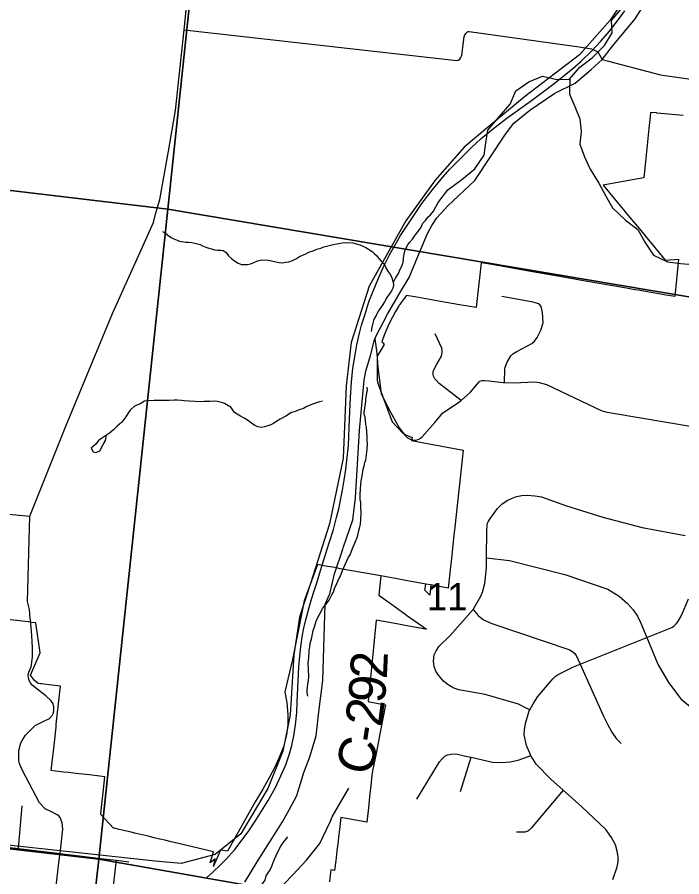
# Model space of a CAD drawing. Extents: x 0 to 34, y 0 to 22.
# Drawn here: x 3.782 to 4.294, y 18.905 to 19.568 of the extents above; entities that cross this region are included whole.
import ezdxf

# ---------------------------------------------------------------- set-up
doc = ezdxf.new("R2010")
doc.units = 0
for name, color, linetype in [('GM_X_City_Street', 7, 'Continuous'), ('GM_X_Corporation', 7, 'Continuous'), ('GM_X_County_Road', 7, 'Continuous'), ('GM_X_County_Road_Text', 7, 'Continuous'), ('GM_X_Minor_Lake', 7, 'Continuous'), ('GM_X_Minor_River', 7, 'Continuous'), ('GM_X_Rail_Line', 7, 'Continuous'), ('GM_X_Section', 7, 'Continuous'), ('GM_X_Section_Text', 7, 'Continuous'), ('GM_X_Township_Road', 7, 'Continuous')]:
    doc.layers.add(name, color=color, linetype=linetype)

msp = doc.modelspace()

# ---------------------------------------------------------------- linework, layer by layer
at = {"layer": 'GM_X_City_Street'}
for p, q in [((4.12364, 18.97068), (4.13178, 18.99715)), ((3.78276, 18.92686), (3.78565, 18.95963)), ((3.85424, 18.8845), (3.85818, 18.91776))]:
    msp.add_line(p, q, dxfattribs=at)
for points in [[(4.29523, 19.4922), (4.27528, 19.49419), (4.27473, 19.49424), (4.27009, 19.49467), (4.26977, 19.49141), (4.26885, 19.48223), (4.26732, 19.46679), (4.26507, 19.44425), (4.24908, 19.44131), (4.23353, 19.43846), (4.25543, 19.41209), (4.26149, 19.40481), (4.26935, 19.39534), (4.26987, 19.39472), (4.28146, 19.38077), (4.2918, 19.38153), (4.2888, 19.35254), (4.28075, 19.35396), (4.28058, 19.35399), (4.26063, 19.3574), (4.25683, 19.35806), (4.25163, 19.35897), (4.22007, 19.36447), (4.22008, 19.36452), (4.19701, 19.36861), (4.18709, 19.37037), (4.17475, 19.37252), (4.15516, 19.37595), (4.1432, 19.37804), (4.13939, 19.37871), (4.13635, 19.35107), (4.13558, 19.34407), (4.12279, 19.3463), (4.10825, 19.34882), (4.08834, 19.35233), (4.08181, 19.35348), (4.08016, 19.35106), (4.07784, 19.34792), (4.07677, 19.34657), (4.07638, 19.34607), (4.07606, 19.34553), (4.07348, 19.34119), (4.07106, 19.33675), (4.06882, 19.33223), (4.06678, 19.32771), (4.06479, 19.32274), (4.06298, 19.31771), (4.06373, 19.31681), (4.06479, 19.31553), (4.05921, 19.30661), (4.05936, 19.28777), (4.06015, 19.28504), (4.07093, 19.25599), (4.07928, 19.247), (4.08481, 19.24425), (4.08623, 19.24404), (4.08584, 19.24165), (4.12561, 19.23411), (4.12482, 19.22688), (4.1212, 19.1936), (4.11914, 19.17471), (4.11848, 19.1686), (4.11653, 19.15069), (4.11533, 19.13955), (4.11406, 19.12769), (4.10078, 19.1301), (4.09996, 19.12211), (4.096, 19.12613), (4.09685, 19.13082), (4.08141, 19.13359), (4.07335, 19.13503), (4.06204, 19.13712), (4.06053, 19.12211), (4.07024, 19.1152), (4.07893, 19.10901), (4.0806, 19.10783), (4.08189, 19.10691), (4.09033, 19.1009), (4.09732, 19.09592), (4.09669, 19.09602), (4.08098, 19.09886), (4.07573, 19.09979), (4.06882, 19.10107), (4.0586, 19.10292), (4.05623, 19.07933), (4.05362, 19.05341), (4.05228, 19.04008), (4.05875, 19.0389), (4.0657, 19.03767), (4.06184, 19.01772), (4.05845, 19.00014), (4.05581, 18.98661), (4.05517, 18.98333), (4.05433, 18.97525), (4.0535, 18.9671), (4.05346, 18.96672), (4.05257, 18.95826), (4.0514, 18.94717), (4.04254, 18.94875), (4.0411, 18.94901), (4.03983, 18.94924), (4.03136, 18.95077), (4.03023, 18.94134), (4.02955, 18.93569), (4.02912, 18.93215), (4.02826, 18.92492), (4.02735, 18.91737), (4.02645, 18.9099), (4.02505, 18.91013), (4.02483, 18.91017), (4.0236, 18.91037), (4.02315, 18.90623), (4.0226, 18.90111)], [(4.15755, 19.28633), (4.15775, 19.29669), (4.15806, 19.2981), (4.1595, 19.30206), (4.16228, 19.30674), (4.16402, 19.30846), (4.16712, 19.31022), (4.17867, 19.31638), (4.18076, 19.31826), (4.18279, 19.32103), (4.18559, 19.32665), (4.18727, 19.33231), (4.18672, 19.34031), (4.18571, 19.3449), (4.18481, 19.34611), (4.18368, 19.34705), (4.17954, 19.3483), (4.15555, 19.35255)], [(4.05756, 19.32028), (4.0591, 19.3087), (4.05984, 19.29804), (4.06248, 19.27784), (4.06776, 19.26671), (4.07619, 19.25132), (4.081, 19.24533), (4.08277, 19.24365), (4.08475, 19.24259), (4.08731, 19.24193), (4.08948, 19.24192), (4.09194, 19.24294), (4.0939, 19.2443), (4.10381, 19.25549), (4.10985, 19.26287), (4.12357, 19.27202), (4.12398, 19.27238), (4.13116, 19.27885), (4.13665, 19.28536), (4.13801, 19.28687), (4.13841, 19.28722), (4.1392, 19.28761), (4.14028, 19.28791), (4.14116, 19.28793), (4.14184, 19.28789), (4.14536, 19.28752), (4.15642, 19.28636), (4.15755, 19.28633), (4.16495, 19.28613), (4.18073, 19.28686), (4.18432, 19.28638), (4.18978, 19.28472), (4.23194, 19.26478), (4.23551, 19.26354), (4.23967, 19.26286), (4.36931, 19.24111)], [(4.12398, 19.27238), (4.10724, 19.28557), (4.10446, 19.28831), (4.10384, 19.28909), (4.1032, 19.29014), (4.10281, 19.29107), (4.10248, 19.29216), (4.10239, 19.29409), (4.10259, 19.29509), (4.10297, 19.29614), (4.10536, 19.30045), (4.10886, 19.30664), (4.10917, 19.30777), (4.10936, 19.30956), (4.10937, 19.31099), (4.10911, 19.31271), (4.1041, 19.32387)], [(4.17699, 19.03378), (4.17326, 19.03551), (4.16839, 19.03812), (4.14258, 19.04565), (4.12236, 19.04923), (4.11912, 19.05031), (4.11653, 19.05147), (4.11334, 19.05349), (4.11039, 19.05601), (4.10672, 19.06048), (4.10461, 19.06363), (4.10321, 19.06725), (4.10277, 19.0714), (4.10335, 19.07616), (4.10469, 19.07917), (4.10714, 19.0829), (4.11533, 19.09085), (4.13332, 19.11106), (4.13933, 19.12139), (4.14058, 19.12459), (4.14244, 19.13119), (4.14353, 19.14333), (4.1436, 19.15093), (4.1438, 19.17212), (4.14416, 19.17633), (4.14447, 19.17769), (4.14499, 19.17891), (4.14666, 19.18164), (4.15199, 19.18911), (4.15581, 19.19277), (4.15995, 19.19555), (4.16294, 19.1969), (4.16687, 19.1984), (4.17083, 19.19915), (4.17487, 19.19933), (4.1808, 19.19891), (4.18604, 19.19808), (4.20465, 19.19132), (4.23327, 19.18238), (4.26363, 19.17454), (4.29687, 19.16814)], [(4.1436, 19.15093), (4.16134, 19.14894), (4.20416, 19.1383), (4.23708, 19.12696), (4.24585, 19.12141), (4.25199, 19.116), (4.2567, 19.11103), (4.2601, 19.10606), (4.26276, 19.10062), (4.2673, 19.0896), (4.27576, 19.0691), (4.28392, 19.05481), (4.29345, 19.0422), (4.30255, 19.03474)], [(4.24112, 18.90286), (4.24442, 18.91266), (4.24509, 18.91653), (4.24514, 18.92045), (4.24439, 18.92465), (4.24298, 18.92962), (4.23995, 18.9354), (4.23571, 18.94141), (4.21721, 18.95902), (4.20279, 18.97169), (4.19311, 18.9802), (4.18185, 18.9919), (4.17803, 18.99809), (4.1778, 18.99861), (4.17446, 19.00636), (4.17278, 19.01458), (4.17283, 19.01846), (4.17359, 19.02331), (4.17651, 19.03293), (4.17699, 19.03378), (4.17959, 19.03838), (4.18326, 19.04416), (4.19354, 19.05623), (4.1949, 19.05774), (4.19655, 19.05938), (4.19879, 19.06103), (4.21083, 19.06701), (4.21576, 19.06898), (4.2673, 19.0896), (4.28662, 19.09733), (4.28832, 19.09854), (4.28982, 19.10004), (4.29124, 19.10169), (4.29389, 19.10645), (4.29937, 19.11943)], [(4.13332, 19.11106), (4.13721, 19.10643), (4.1413, 19.10328), (4.14767, 19.10026), (4.20787, 19.08005), (4.2105, 19.07825), (4.21164, 19.07715), (4.21271, 19.07571), (4.21576, 19.06898), (4.23384, 19.02896), (4.23695, 19.02268), (4.24029, 19.01645), (4.24362, 19.01159), (4.24751, 19.00787)], [(4.08987, 18.96492), (4.10737, 18.99373), (4.10934, 18.9961), (4.11147, 18.998), (4.11352, 18.99897), (4.11626, 18.99958), (4.11939, 18.9998), (4.1212, 18.99964), (4.12743, 18.99814), (4.13178, 18.99715), (4.14819, 18.99341), (4.15558, 18.99302), (4.16224, 18.9936), (4.16893, 18.99514), (4.1778, 18.99861)], [(4.20279, 18.97169), (4.17813, 18.94242), (4.17637, 18.94076), (4.17554, 18.94018), (4.17479, 18.9399), (4.17311, 18.93951), (4.17148, 18.93943), (4.16684, 18.93949)], [(3.45508, 18.96348), (3.47344, 18.96219), (3.50536, 18.95994), (3.54071, 18.95577), (3.58611, 18.95041), (3.62013, 18.94639), (3.65303, 18.94251), (3.6764, 18.93969), (3.70726, 18.93597), (3.75243, 18.93052), (3.76309, 18.92923), (3.78276, 18.92686), (3.81319, 18.92319), (3.81473, 18.923), (3.85298, 18.91839), (3.85345, 18.91833)], [(3.85345, 18.91833), (3.85818, 18.91776), (3.8679, 18.91659)]]:
    msp.add_lwpolyline(points, dxfattribs=at)
at = {"layer": 'GM_X_Corporation'}
msp.add_lwpolyline([(4.29523, 19.4922), (4.27528, 19.49419), (4.27473, 19.49424), (4.27009, 19.49467), (4.26977, 19.49141), (4.26885, 19.48223), (4.26732, 19.46679), (4.26507, 19.44425), (4.24908, 19.44131), (4.23353, 19.43846), (4.25543, 19.41209), (4.26149, 19.40481), (4.26935, 19.39534), (4.26987, 19.39472), (4.28146, 19.38077), (4.2918, 19.38153), (4.2888, 19.35254), (4.28075, 19.35396), (4.28058, 19.35399), (4.26063, 19.3574), (4.25683, 19.35806), (4.25163, 19.35897), (4.22007, 19.36447), (4.22008, 19.36452), (4.19701, 19.36861), (4.17475, 19.37252), (4.15516, 19.37595), (4.1432, 19.37804), (4.13939, 19.37871), (4.13635, 19.35107), (4.13558, 19.34407), (4.12279, 19.3463), (4.10825, 19.34882), (4.08834, 19.35233), (4.08181, 19.35348), (4.08016, 19.35106), (4.07784, 19.34792), (4.07677, 19.34657), (4.07638, 19.34607), (4.07606, 19.34553), (4.07348, 19.34119), (4.07106, 19.33675), (4.06882, 19.33223), (4.06678, 19.32771), (4.06479, 19.32274), (4.06298, 19.31771), (4.06373, 19.31681), (4.06479, 19.31553), (4.05921, 19.30661), (4.05936, 19.28777), (4.06015, 19.28504), (4.07093, 19.25599), (4.07928, 19.247), (4.08481, 19.24425), (4.08623, 19.24404), (4.08584, 19.24165), (4.12561, 19.23411), (4.12482, 19.22688), (4.1212, 19.1936), (4.11914, 19.17471), (4.11848, 19.1686), (4.11653, 19.15069), (4.11533, 19.13955), (4.11406, 19.12769), (4.10078, 19.1301), (4.09685, 19.13082), (4.08141, 19.13359), (4.07335, 19.13503), (4.06204, 19.13712), (4.06203, 19.13706), (4.03968, 19.14108), (4.03081, 19.14267), (4.02797, 19.14319), (4.02501, 19.14372), (4.02102, 19.14444), (4.01331, 19.14583), (4.00314, 19.11784), (3.99684, 19.08674), (3.994, 19.0727), (3.98807, 19.04773), (3.98869, 19.04461), (3.98955, 19.03949), (3.9903, 19.03002), (3.99035, 19.02214), (3.9895, 19.01442), (3.98699, 19.00523), (3.98382, 18.99692), (3.98022, 18.98911), (3.97633, 18.98175), (3.97113, 18.97263), (3.96526, 18.96276), (3.94385, 18.92462), (3.9386, 18.92547), (3.93312, 18.91314), (3.93299, 18.913), (3.93427, 18.91894), (3.9306, 18.91574), (3.93304, 18.92412), (3.90598, 18.93061), (3.90039, 18.93195), (3.89561, 18.9331), (3.89331, 18.93365), (3.89324, 18.93366), (3.89177, 18.93401), (3.88735, 18.93507), (3.88268, 18.93619), (3.87801, 18.93731), (3.87354, 18.93837), (3.86866, 18.93954), (3.86486, 18.94045), (3.86029, 18.94154), (3.85657, 18.94243), (3.85601, 18.94257), (3.84624, 18.95305), (3.84632, 18.95375), (3.84835, 18.97243), (3.8494, 18.98213), (3.83741, 18.9835), (3.82915, 18.98444), (3.82106, 18.98536), (3.81744, 18.98578), (3.81541, 18.98601), (3.81116, 18.98649), (3.80798, 18.98685), (3.81009, 19.00629), (3.81163, 19.02047), (3.81184, 19.02244), (3.8126, 19.02943), (3.81507, 19.0521), (3.80848, 19.05285), (3.80057, 19.05375), (3.79962, 19.05386), (3.79792, 19.05405), (3.79509, 19.05641), (3.79188, 19.06052), (3.7994, 19.07786), (3.796, 19.10095), (3.79293, 19.10127), (3.7905, 19.10156), (3.79005, 19.10162), (3.76977, 19.10403)], dxfattribs=at)
at = {"layer": 'GM_X_County_Road'}
for points in [[(3.79146, 19.18305), (3.81918, 19.25258), (3.8552, 19.3396), (3.88672, 19.40981), (3.88836, 19.41604), (3.89162, 19.42756), (3.8984, 19.46484), (3.90375, 19.49625), (3.91046, 19.55847), (3.91791, 19.63213), (3.92958, 19.72684), (3.95203, 19.92145)], [(4.03309, 19.15865), (4.04046, 19.18044), (4.04268, 19.1973), (4.04576, 19.24929), (4.04935, 19.28797), (4.05062, 19.29497), (4.05427, 19.30705), (4.05756, 19.32028), (4.06722, 19.33908), (4.07742, 19.35616), (4.08389, 19.36723), (4.09065, 19.38343), (4.09802, 19.40132), (4.10147, 19.40749), (4.10544, 19.41323), (4.11392, 19.42268), (4.13458, 19.44208), (4.1582, 19.47796), (4.16462, 19.48639), (4.17714, 19.49643), (4.19636, 19.5094), (4.21189, 19.51729), (4.22422, 19.52771), (4.23272, 19.53536), (4.24088, 19.54566), (4.25835, 19.56683), (4.26323, 19.57453)], [(3.91046, 19.55847), (4.12066, 19.53468), (4.12185, 19.53502), (4.12296, 19.53578), (4.12392, 19.53701), (4.12453, 19.5386), (4.1265, 19.5532), (4.12702, 19.55455), (4.12807, 19.55583), (4.12898, 19.55673), (4.12952, 19.55698), (4.13018, 19.55713), (4.21505, 19.54536), (4.22451, 19.54367), (4.2296, 19.54149), (4.23272, 19.53536), (4.27771, 19.52373), (4.35139, 19.51311), (4.387, 19.5083), (4.38847, 19.50523), (4.39071, 19.5022), (4.39233, 19.50102), (4.39373, 19.50028), (4.39688, 19.49904)], [(3.74435, 19.1872), (3.74484, 19.1872), (3.75029, 19.18696), (3.79146, 19.18305)], [(3.79186, 19.10356), (3.79182, 19.10406), (3.79122, 19.11105), (3.78964, 19.11735), (3.79146, 19.18305)], [(3.9572, 18.90074), (3.96687, 18.91654), (3.98626, 18.94749), (3.99136, 18.95651), (3.99727, 18.9676), (4.00274, 18.98535), (4.00733, 18.99741), (4.0122, 19.01384), (4.01427, 19.03223), (4.01739, 19.05629), (4.01909, 19.11534), (4.02285, 19.12324), (4.02637, 19.13875), (4.03277, 19.1577), (4.03309, 19.15865)], [(3.81415, 18.91816), (3.81432, 18.91962), (3.81473, 18.923), (3.81702, 18.94182), (3.81635, 18.94659), (3.81491, 18.95061), (3.81382, 18.95204), (3.81248, 18.95275), (3.80816, 18.95512), (3.80326, 18.9573), (3.79899, 18.96214), (3.78837, 18.98211), (3.78525, 18.98807), (3.78331, 18.99299), (3.78293, 18.99553), (3.78293, 19.00032), (3.78306, 19.00236), (3.7845, 19.00822), (3.78544, 19.01017), (3.78822, 19.01423), (3.79471, 19.02098), (3.79558, 19.02167), (3.80229, 19.02515), (3.80669, 19.02715), (3.8088, 19.02929), (3.80963, 19.03146), (3.80996, 19.03334), (3.8099, 19.03601), (3.80938, 19.03836), (3.8079, 19.04061), (3.80381, 19.04469), (3.79819, 19.04898), (3.79314, 19.05288), (3.79181, 19.05478), (3.79057, 19.0573), (3.79027, 19.06019), (3.79068, 19.06281), (3.79246, 19.06695), (3.79355, 19.07434), (3.7935, 19.08156), (3.79293, 19.09107), (3.79186, 19.10356)], [(3.80272, 18.82153), (3.80661, 18.85604), (3.81062, 18.88909), (3.81415, 18.91816)]]:
    msp.add_lwpolyline(points, dxfattribs=at)
at = {"layer": 'GM_X_Minor_Lake'}
for points in [[(3.85048, 19.24561), (3.84438, 19.2415), (3.84223, 19.23869), (3.83875, 19.23572), (3.84041, 19.23284), (3.84229, 19.23223), (3.84536, 19.23369), (3.84812, 19.23838), (3.8497, 19.24158)], [(3.8497, 19.24158), (3.85048, 19.24561)]]:
    msp.add_lwpolyline(points, dxfattribs=at)
at = {"layer": 'GM_X_Minor_River'}
for points in [[(4.10643, 19.42507), (4.11388, 19.435), (4.12455, 19.4428), (4.13465, 19.45117), (4.14183, 19.46163), (4.14299, 19.47114), (4.14454, 19.48103), (4.15347, 19.4913), (4.16175, 19.501), (4.16632, 19.51127), (4.17623, 19.51812), (4.18671, 19.52249), (4.19681, 19.52021), (4.20729, 19.52002), (4.21567, 19.52953), (4.2252, 19.53676), (4.23472, 19.54627), (4.24063, 19.55616), (4.24006, 19.56566), (4.24825, 19.57536)], [(4.20779, 19.52059), (4.20767, 19.5088), (4.21186, 19.4991), (4.21568, 19.48959), (4.21663, 19.47989), (4.21568, 19.47019), (4.21911, 19.4603), (4.22369, 19.45079), (4.23036, 19.44014), (4.23531, 19.43063), (4.24084, 19.42093), (4.25075, 19.41141), (4.26028, 19.40438), (4.26581, 19.39449), (4.27248, 19.38459), (4.28315, 19.37946), (4.29325, 19.37813), (4.30278, 19.37736)], [(4.07184, 19.36266), (4.07213, 19.36432), (4.07356, 19.36673), (4.07579, 19.37044), (4.07706, 19.37381), (4.07872, 19.37716), (4.0796, 19.38035), (4.07968, 19.38225), (4.08017, 19.38527), (4.08064, 19.38753), (4.08129, 19.38959), (4.08292, 19.39238), (4.08414, 19.39423), (4.08652, 19.39698), (4.08813, 19.39919), (4.08973, 19.40122), (4.09134, 19.40343), (4.09315, 19.40602), (4.0946, 19.40918), (4.09659, 19.41138), (4.09839, 19.41378), (4.10037, 19.4156), (4.10276, 19.41854), (4.10643, 19.42507)], [(3.89371, 19.4029), (3.89594, 19.40167), (3.89797, 19.40006), (3.90056, 19.39824), (3.90241, 19.39703), (3.90503, 19.39597), (3.9069, 19.39532), (3.91181, 19.39455), (3.9139, 19.39446), (3.91636, 19.39417), (3.91976, 19.39365), (3.92276, 19.39276), (3.92462, 19.39173), (3.92724, 19.39067), (3.92949, 19.38982), (3.93156, 19.38936), (3.93381, 19.38869), (3.93627, 19.3884), (3.93874, 19.3883), (3.94063, 19.38803), (3.94285, 19.38661), (3.94465, 19.38406), (3.94722, 19.38167), (3.94999, 19.37966), (3.95221, 19.37824), (3.95465, 19.37738), (3.9594, 19.37737), (3.9617, 19.37784), (3.96363, 19.37871), (3.96692, 19.38009), (3.97075, 19.38089), (3.9753, 19.3807), (3.97775, 19.38022), (3.98114, 19.37931), (3.98378, 19.37882), (3.98643, 19.37871), (3.98872, 19.379), (3.99121, 19.37928), (3.9939, 19.3803), (3.99702, 19.38208), (3.99954, 19.38349), (4.00418, 19.38558), (4.0067, 19.3868), (4.00997, 19.38781), (4.01268, 19.38903), (4.01595, 19.39003), (4.01827, 19.39107), (4.02344, 19.39219), (4.02536, 19.39268), (4.02824, 19.39332), (4.03244, 19.39391), (4.0353, 19.39417), (4.04061, 19.39395), (4.04588, 19.39259), (4.05055, 19.39049), (4.05537, 19.38744), (4.05719, 19.38547), (4.05904, 19.38406), (4.06047, 19.38191), (4.06248, 19.37993), (4.06431, 19.37814), (4.06537, 19.376), (4.06661, 19.37367), (4.06804, 19.37133), (4.06948, 19.36937), (4.07053, 19.36705), (4.07172, 19.36358), (4.07201, 19.36129), (4.07135, 19.35903), (4.07032, 19.35699), (4.0667, 19.35182), (4.06486, 19.34847), (4.06364, 19.34643), (4.06202, 19.34403), (4.0602, 19.34125), (4.05855, 19.3379), (4.05733, 19.33586), (4.0565, 19.334), (4.05586, 19.33212), (4.05558, 19.33004), (4.05491, 19.32741), (4.05465, 19.32552)], [(4.00596, 19.04436), (4.00531, 19.04705), (4.00539, 19.04914), (4.00565, 19.05103), (4.00596, 19.05387), (4.00624, 19.05632), (4.00656, 19.05954), (4.00639, 19.06487), (4.00621, 19.07001), (4.00654, 19.07361), (4.00677, 19.0793), (4.00746, 19.0825), (4.00776, 19.08515), (4.00864, 19.08835), (4.01004, 19.09494), (4.01091, 19.09776), (4.01222, 19.10207), (4.01348, 19.10506), (4.01511, 19.10784), (4.01737, 19.11212), (4.02077, 19.11635), (4.02237, 19.11838), (4.02443, 19.12247), (4.02565, 19.12451), (4.02674, 19.12808), (4.02757, 19.12994), (4.02945, 19.13424), (4.03068, 19.13647), (4.03257, 19.14114), (4.03466, 19.14581), (4.03716, 19.15159), (4.03838, 19.15344), (4.04028, 19.15831), (4.04258, 19.16372), (4.04384, 19.16671), (4.04429, 19.16859), (4.0452, 19.17216), (4.04588, 19.17499), (4.04634, 19.17706), (4.04667, 19.18066), (4.04686, 19.1854), (4.04667, 19.19035), (4.04661, 19.19377), (4.04632, 19.19607), (4.04628, 19.19968), (4.04646, 19.20442), (4.04708, 19.21048), (4.04736, 19.21275), (4.04813, 19.21766), (4.04858, 19.21954), (4.04924, 19.22179), (4.04992, 19.22461), (4.05056, 19.22649), (4.05137, 19.23254), (4.05164, 19.23462), (4.05181, 19.23898), (4.05171, 19.24126), (4.0516, 19.24317), (4.05168, 19.24526), (4.05141, 19.24793), (4.05118, 19.25174), (4.05069, 19.25385), (4.04996, 19.25958), (4.04929, 19.26189), (4.04937, 19.26379), (4.04984, 19.26624), (4.05012, 19.26851), (4.05062, 19.27134), (4.05069, 19.27324), (4.05095, 19.27512), (4.05145, 19.27815), (4.05173, 19.28041), (4.05163, 19.2827)], [(4.0172, 19.27197), (4.01489, 19.2713), (4.00951, 19.26963), (4.00467, 19.26755), (4.00253, 19.26611), (3.99926, 19.26511), (3.99559, 19.26374), (3.99329, 19.26308), (3.989, 19.26021), (3.98454, 19.25793), (3.98123, 19.25598), (3.97928, 19.25473), (3.97734, 19.25367), (3.97426, 19.25266), (3.97234, 19.25216), (3.97023, 19.25168), (3.96721, 19.25219), (3.96496, 19.25304), (3.96237, 19.25486), (3.95924, 19.25727), (3.95682, 19.2587), (3.95404, 19.26034), (3.95143, 19.26178), (3.9494, 19.26319), (3.94778, 19.26535), (3.94633, 19.26731), (3.94169, 19.27016), (3.93925, 19.27083), (3.93606, 19.27173), (3.93397, 19.27181), (3.93016, 19.27159), (3.9256, 19.27159), (3.9237, 19.27148), (3.91421, 19.27187), (3.91042, 19.27222), (3.90853, 19.2723), (3.90531, 19.27262), (3.90284, 19.27254), (3.89884, 19.27251), (3.89656, 19.27242), (3.89295, 19.27238), (3.88725, 19.27242), (3.88192, 19.27208), (3.88, 19.27177), (3.87651, 19.26983), (3.87225, 19.26792), (3.86891, 19.26501), (3.86751, 19.26317), (3.86547, 19.25984), (3.86228, 19.25579), (3.85873, 19.2527), (3.85634, 19.24995), (3.85282, 19.24725), (3.85048, 19.24561)], [(3.94968, 18.87449), (3.95149, 18.87708), (3.9531, 18.87948), (3.95589, 18.8826), (3.95827, 18.88535), (3.95988, 18.88756), (3.96225, 18.88975), (3.96483, 18.89249), (3.96801, 18.89616), (3.9708, 18.89947), (3.97282, 18.90242), (3.9737, 18.90562), (3.97633, 18.9095), (3.97777, 18.91248), (3.97862, 18.91473), (3.9801, 18.91847), (3.98135, 18.92127), (3.98322, 18.92537), (3.98506, 18.92852), (3.98648, 18.93094), (3.98829, 18.93333), (3.99029, 18.93591)]]:
    msp.add_lwpolyline(points, dxfattribs=at)
at = {"layer": 'GM_X_Rail_Line'}
for points in [[(4.26344, 19.60295), (4.23911, 19.56577), (4.21527, 19.53906), (4.17281, 19.50665), (4.14392, 19.4826), (4.1264, 19.46785), (4.10398, 19.44233), (4.0814, 19.41096), (4.05306, 19.36053), (4.03936, 19.31724), (4.03547, 19.28364), (4.03311, 19.22798), (4.02261, 19.17716), (4.00792, 19.13119), (3.99951, 19.10524), (3.99502, 19.07611), (3.99217, 19.02981), (3.98667, 19.00195), (3.97503, 18.9732), (3.95414, 18.93817), (3.93435, 18.92211), (3.90816, 18.91519), (3.88799, 18.91714), (3.6182, 18.94624)], [(3.92762, 18.90417), (3.93259, 18.90866), (3.93846, 18.91423), (3.94306, 18.91889), (3.94942, 18.92597), (3.95523, 18.93342), (3.96026, 18.94051), (3.96638, 18.94953), (3.97522, 18.96388), (3.98079, 18.97387), (3.98509, 18.98296), (3.98884, 18.99131), (3.99145, 18.99894), (3.99344, 19.00615), (3.99514, 19.01378), (3.99629, 19.02226), (3.99726, 19.03176), (3.99768, 19.04006), (3.99883, 19.06701), (3.99962, 19.07506), (4.00041, 19.08239), (4.0015, 19.08996), (4.00277, 19.09668), (4.00434, 19.1031), (4.00761, 19.11545), (4.01004, 19.12338), (4.01246, 19.13101), (4.01658, 19.14458), (4.02239, 19.16268), (4.02554, 19.17298), (4.0279, 19.18206), (4.0299, 19.18987), (4.03129, 19.19678), (4.03256, 19.20326), (4.03389, 19.21083), (4.03523, 19.21906), (4.03626, 19.22833), (4.0371, 19.23759), (4.03807, 19.2583), (4.03862, 19.27471), (4.0394, 19.28652), (4.04062, 19.29724), (4.04201, 19.30614), (4.04364, 19.31546), (4.0457, 19.32431), (4.04728, 19.33048), (4.0497, 19.33835), (4.05297, 19.34841), (4.05612, 19.35688), (4.05975, 19.36542), (4.06399, 19.37499), (4.06889, 19.38476), (4.07731, 19.3997), (4.08541, 19.41209), (4.09378, 19.42428), (4.10184, 19.43458), (4.10868, 19.44317), (4.11516, 19.45062), (4.12249, 19.45795), (4.13187, 19.46734), (4.1395, 19.47442), (4.14925, 19.48247), (4.16027, 19.49095), (4.17826, 19.50391), (4.19467, 19.5162), (4.20357, 19.52305), (4.21023, 19.5285), (4.21647, 19.53389), (4.22488, 19.54212), (4.23191, 19.54957), (4.23839, 19.5572), (4.24541, 19.5664), (4.25032, 19.573)]]:
    msp.add_lwpolyline(points, dxfattribs=at)
at = {"layer": 'GM_X_Section'}
for points in [[(3.43084, 19.98722), (3.95103, 19.92358), (3.89779, 19.42002), (3.38246, 19.48109)], [(3.95103, 19.92358), (4.43689, 19.87849), (4.38059, 19.33876), (3.89779, 19.42002)], [(3.38246, 19.48109), (3.89779, 19.42002), (3.84478, 18.91854), (3.33585, 18.97757)], [(4.38059, 19.33876), (4.33236, 18.83277), (3.84478, 18.91854), (3.89779, 19.42002)], [(3.33585, 18.97757), (3.84478, 18.91854), (3.78896, 18.4239), (3.29405, 18.47716)], [(3.84478, 18.91854), (4.33236, 18.83277), (4.28649, 18.36934), (3.78896, 18.4239)]]:
    msp.add_lwpolyline(points, close=True, dxfattribs=at)
at = {"layer": 'GM_X_Township_Road'}
msp.add_lwpolyline([(3.98107, 18.8929), (3.99426, 18.90651), (4.00474, 18.91788), (4.01506, 18.93059), (4.01744, 18.93548), (4.0232, 18.94791), (4.02459, 18.9513), (4.03738, 18.97346)], dxfattribs=at)

# ---------------------------------------------------------------- texts
at = {"layer": 'GM_X_County_Road_Text'}
for s, rotation, p in [('2', 87.4137, (4.06673, 19.05721)), ('9', 84.51677, (4.06495, 19.03823)), ('2', 82.75747, (4.06264, 19.01992)), ('-', 81.02835, (4.06069, 19.00747)), ('C', 75.24809, (4.0541, 18.98185))]:
    msp.add_text(s, height=0.02841, rotation=rotation, dxfattribs=at).set_placement(p)
at = {"layer": 'GM_X_Section_Text'}
msp.add_text('11', height=0.020928, rotation=0.00001, dxfattribs=at).set_placement((4.09775, 19.11065))

doc.saveas('drawing.dxf')
